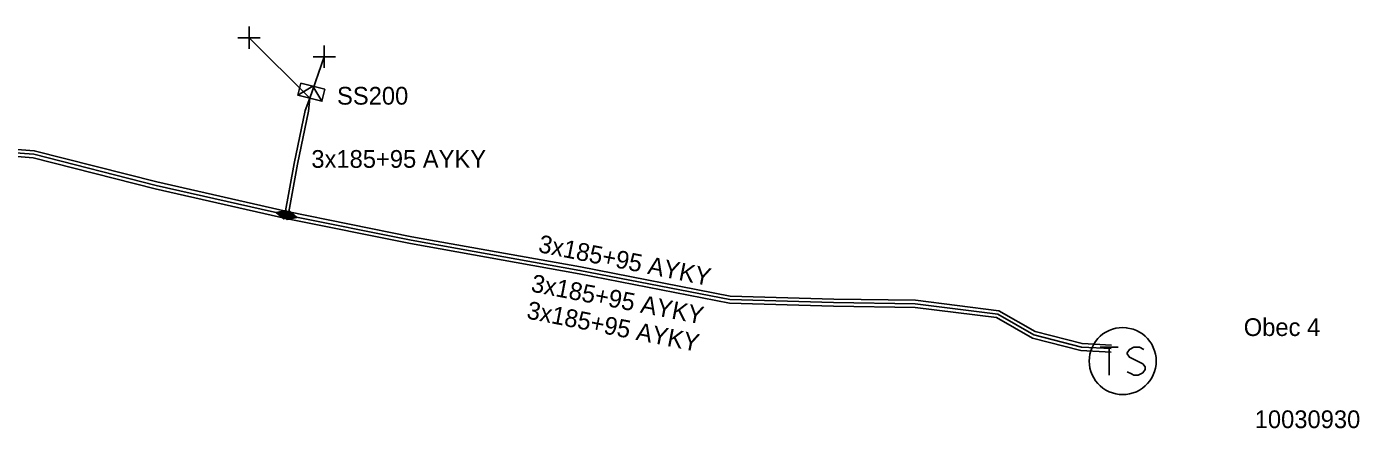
# Model space of a CAD drawing. Extents: x -763093 to -760976, y -1155572 to -1152009.
# Drawn here: x -762599.8 to -762524.6, y -1152045.3 to -1152022.6 of the extents above; entities that cross this region are included whole.
import ezdxf

# ---------------------------------------------------------------- set-up
doc = ezdxf.new("R2010")
doc.units = 0
for name, color, linetype in [('Vrstva 1', 7, 'Continuous'), ('Vrstva 19', 7, 'Continuous'), ('Vrstva 25', 7, 'Continuous'), ('Vrstva 26', 7, 'Continuous'), ('Vrstva 27', 7, 'Continuous'), ('Vrstva 31', 7, 'Continuous'), ('Vrstva 33', 7, 'Continuous'), ('Vrstva 34', 7, 'Continuous'), ('Vrstva 4', 7, 'Continuous'), ('Vrstva 5', 7, 'Continuous'), ('Vrstva 59', 7, 'Continuous'), ('Vrstva 6', 7, 'Continuous'), ('Vrstva 9', 7, 'Continuous')]:
    doc.layers.add(name, color=color, linetype=linetype)

# ---------------------------------------------------------------- blocks, each defined once
blk = doc.blocks.new('NN870')
at = {"layer": 'Vrstva 4'}
for points in [[(0, -0.251), (0.5, 0.001), (0, 0.249), (-0.5, 0.001), (0, -0.251)], [(0.37, -0.003), (0, 0.186), (-0.362, 0.001), (0, -0.188), (0.37, -0.003)], [(0.245, -0.003), (0, 0.123), (-0.252, -0.003), (0, -0.125), (0.245, -0.003)], [(0.122, -0.003), (0, 0.06), (-0.13, -0.003), (0, -0.062), (0.122, -0.003)]]:
    blk.add_lwpolyline(points, dxfattribs=at)
blk = doc.blocks.new('NN800')
at = {"layer": 'Vrstva 1'}
for points in [[(-0.442, 0.442), (0.442, -0.442)], [(-0.442, -0.442), (0.442, 0.442)]]:
    blk.add_lwpolyline(points, dxfattribs=at)
blk = doc.blocks.new('NN630')
at = {"layer": 'Vrstva 9'}
for points in [[(-0.003, -0.7), (-0.703, 0)], [(-0.703, -0.7), (-0.703, 0), (0.697, 0), (0.697, -0.7)], [(-0.703, -0.7), (0.697, -0.7)], [(-0.003, -0.7), (0.697, 0)]]:
    blk.add_lwpolyline(points, dxfattribs=at)
blk = doc.blocks.new('NN610')
at = {"layer": 'Vrstva 6'}
for points in [[(1.883, -0.001), (1.872, 0.196), (1.841, 0.392), (1.79, 0.583), (1.718, 0.768), (1.629, 0.943), (1.521, 1.109), (1.397, 1.263), (1.257, 1.403), (1.103, 1.527), (0.937, 1.635), (0.761, 1.725), (0.577, 1.796), (0.19, 1.878), (0.19, 1.878), (-0.007, 1.889), (-0.205, 1.878), (-0.401, 1.847), (-0.591, 1.796), (-0.777, 1.725), (-0.952, 1.635), (-1.118, 1.527), (-1.272, 1.403), (-1.412, 1.263), (-1.536, 1.109), (-1.644, 0.943), (-1.734, 0.768), (-1.805, 0.583), (-1.856, 0.392), (-1.887, 0.196), (-1.898, -0.001), (-1.887, -0.199), (-1.856, -0.395), (-1.805, -0.585), (-1.734, -0.77), (-1.644, -0.946), (-1.536, -1.112), (-1.411, -1.266), (-1.272, -1.405), (-1.118, -1.53), (-0.952, -1.638), (-0.776, -1.728), (-0.591, -1.799), (-0.401, -1.85), (-0.205, -1.881), (-0.007, -1.892), (0.19, -1.881), (0.385, -1.85), (0.577, -1.799), (0.761, -1.728), (0.937, -1.638), (1.103, -1.53), (1.257, -1.405), (1.397, -1.266), (1.521, -1.112), (1.629, -0.946), (1.718, -0.77), (1.79, -0.585), (1.841, -0.395), (1.872, -0.199), (1.883, -0.001)], [(-1.269, 0.782), (-0.261, 0.782)], [(-0.765, 0.782), (-0.765, -0.792)], [(1.188, 0.656), (0.936, 0.782), (0.621, 0.782), (0.369, 0.656), (0.243, 0.468), (0.243, 0.404), (0.369, 0.216), (1.125, -0.162), (1.251, -0.32), (1.251, -0.478), (1.125, -0.666), (0.873, -0.792), (0.621, -0.792), (0.495, -0.73), (0.243, -0.604)]]:
    blk.add_lwpolyline(points, dxfattribs=at)

msp = doc.modelspace()

# ---------------------------------------------------------------- linework, layer by layer
at = {"layer": 'Vrstva 5'}
for points in [[(-762585.218, -1152033.218), (-762592.47, -1152031.57), (-762599.37, -1152029.81), (-762601.71, -1152029.63), (-762606.87, -1152031.06), (-762612.32, -1152030.15), (-762622.91, -1152027.37), (-762629.117, -1152025.856), (-762633.315, -1152024.657), (-762637.195, -1152023.789), (-762641.867, -1152023.39), (-762649.235, -1152022.94), (-762654.001, -1152023.668), (-762657.73, -1152024.536), (-762661.856, -1152026.164), (-762667.896, -1152028.084), (-762667.822, -1152028.293)], [(-762585.218, -1152033.218), (-762584.698, -1152030.331), (-762584.068, -1152027.349), (-762583.81, -1152026.65), (-762583.872, -1152027.391), (-762584.502, -1152030.369), (-762585.022, -1152033.26)], [(-762601.73, -1152029.428), (-762599.337, -1152029.612), (-762592.423, -1152031.376), (-762585.078, -1152033.044), (-762578.052, -1152034.464), (-762568.543, -1152036.173), (-762560.108, -1152037.811), (-762554.276, -1152037.98), (-762549.666, -1152038.05), (-762544.965, -1152038.637), (-762542.924, -1152039.813), (-762540.28, -1152040.491), (-762538.619, -1152040.58)], [(-762601.69, -1152029.832), (-762599.403, -1152030.008), (-762592.517, -1152031.764), (-762585.162, -1152033.436), (-762578.128, -1152034.856), (-762568.617, -1152036.567), (-762560.152, -1152038.209), (-762554.284, -1152038.38), (-762549.694, -1152038.45), (-762545.095, -1152039.023), (-762543.076, -1152040.187), (-762540.34, -1152040.889), (-762538.641, -1152040.98)], [(-762538.63, -1152040.78), (-762540.31, -1152040.69), (-762543, -1152040), (-762545.03, -1152038.83), (-762549.68, -1152038.25), (-762554.28, -1152038.18), (-762560.13, -1152038.01), (-762568.58, -1152036.37), (-762578.09, -1152034.66), (-762585.022, -1152033.26)]]:
    msp.add_lwpolyline(points, dxfattribs=at)
at = {"layer": 'Vrstva 59'}
for points in [[(-762583.81, -1152026.65), (-762587.231, -1152023.238)], [(-762583.81, -1152026.65), (-762582.99, -1152024.308)]]:
    msp.add_lwpolyline(points, dxfattribs=at)

# ---------------------------------------------------------------- block references
at = {"layer": 'Vrstva 19'}
for p, rotation in [((-762585.218, -1152033.218), -14.538694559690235), ((-762585.022, -1152033.26), -14.538694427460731)]:
    msp.add_blockref('NN870', p, dxfattribs=dict(at, rotation=rotation))
at = {"layer": 'Vrstva 25'}
msp.add_blockref('NN610', (-762537.98, -1152041.479), dxfattribs=at)
at = {"layer": 'Vrstva 31', "rotation": 165.46242497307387}
msp.add_blockref('NN630', (-762583.81, -1152026.65), dxfattribs=at)
at = {"layer": 'Vrstva 34', "rotation": 45}
for p in [(-762587.231, -1152023.238), (-762582.99, -1152024.308)]:
    msp.add_blockref('NN800', p, dxfattribs=at)

# ---------------------------------------------------------------- texts
at = {"layer": 'Vrstva 26'}
msp.add_text('10030930', height=1, dxfattribs=at).set_placement((-762530.546, -1152045.263))
at = {"layer": 'Vrstva 27'}
msp.add_text('Obec 4', height=1, dxfattribs=at).set_placement((-762531.165, -1152040.067))
at = {"layer": 'Vrstva 33'}
msp.add_text('SS200', height=1, dxfattribs=at).set_placement((-762582.273, -1152027.013))
at = {"layer": 'Vrstva 6'}
for rotation, p in [(0.021, (-762583.721, -1152030.578)), (348.747, (-762570.976, -1152035.326)), (349.104, (-762571.388, -1152037.551)), (348.906, (-762571.634, -1152039.067))]:
    msp.add_text('3x185+95 AYKY', height=1, rotation=rotation, dxfattribs=at).set_placement(p)

doc.saveas('drawing.dxf')
